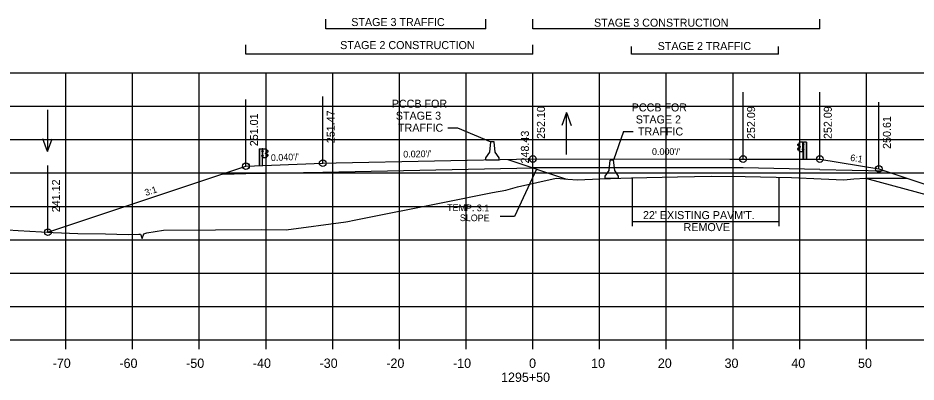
# Model space of a CAD drawing. Extents: x 1342547 to 1344156, y -1532351 to -1517216.
# Drawn here: x 1342625.7 to 1342760.3, y -1520741.5 to -1520686.9 of the extents above; entities that cross this region are included whole.
import ezdxf

# ---------------------------------------------------------------- set-up
doc = ezdxf.new("R2010")
doc.units = 0
for name, color, linetype in [('R_Alt Surface', 7, 'Continuous'), ('R_Axis', 7, 'Continuous'), ('R_Axis Annot', 7, 'Continuous'), ('R_Draft', 7, 'Continuous'), ('R_Exist Surface', 7, 'Continuous'), ('R_Fin Surface', 7, 'Continuous'), ('R_Grid', 7, 'Continuous'), ('R_MOT', 7, 'Continuous'), ('R_No Plot', 7, 'Continuous'), ('R_Water', 7, 'Continuous'), ('R_Xsect Elev', 7, 'Continuous'), ('R_Xsect Slope', 7, 'Continuous')]:
    doc.layers.add(name, color=color, linetype=linetype)

msp = doc.modelspace()

# ---------------------------------------------------------------- linework, layer by layer
at = {"layer": 'R_Alt Surface'}
msp.add_line((1342734.37, -1520709.38), (1342702.87, -1520709.37), dxfattribs=at)
for points in [[(1342659.87, -1520710.23), (1342671.37, -1520710), (1342702.87, -1520709.37)], [(1342745.87, -1520709.61), (1342734.37, -1520709.38)], [(1342656.34, -1520710.3), (1342659.87, -1520710.23)], [(1342745.87, -1520709.61), (1342755.56, -1520709.81)]]:
    msp.add_lwpolyline(points, dxfattribs=at)
at = {"layer": 'R_Axis'}
for p, q in [((1342562.87, -1520735.14), (1342842.87, -1520735.14)), ((1342632.87, -1520736.54), (1342632.87, -1520735.14)), ((1342642.87, -1520736.54), (1342642.87, -1520735.14)), ((1342652.87, -1520736.54), (1342652.87, -1520735.14)), ((1342662.87, -1520736.54), (1342662.87, -1520735.14)), ((1342672.87, -1520736.54), (1342672.87, -1520735.14)), ((1342682.87, -1520736.54), (1342682.87, -1520735.14)), ((1342692.87, -1520736.54), (1342692.87, -1520735.14)), ((1342702.87, -1520736.54), (1342702.87, -1520735.14)), ((1342712.87, -1520736.54), (1342712.87, -1520735.14)), ((1342722.87, -1520736.54), (1342722.87, -1520735.14)), ((1342732.87, -1520736.54), (1342732.87, -1520735.14)), ((1342742.87, -1520736.54), (1342742.87, -1520735.14)), ((1342752.87, -1520736.54), (1342752.87, -1520735.14))]:
    msp.add_line(p, q, dxfattribs=at)
at = {"layer": 'R_Draft'}
for p, q in [((1342671.83, -1520688.55), (1342671.83, -1520687.12)), ((1342695.83, -1520688.55), (1342695.83, -1520687.12)), ((1342702.87, -1520688.55), (1342702.87, -1520687.12)), ((1342745.87, -1520688.55), (1342745.87, -1520687.12)), ((1342695.83, -1520688.55), (1342671.83, -1520688.55)), ((1342745.87, -1520688.55), (1342702.87, -1520688.55)), ((1342659.87, -1520692.35), (1342659.87, -1520690.92)), ((1342702.87, -1520692.35), (1342702.87, -1520690.92)), ((1342717.67, -1520692.35), (1342717.67, -1520691.2)), ((1342739.67, -1520692.35), (1342739.67, -1520691.2)), ((1342702.87, -1520692.35), (1342659.87, -1520692.35)), ((1342739.67, -1520692.35), (1342717.67, -1520692.35)), ((1342661.86, -1520706.51), (1342661.86, -1520709.02)), ((1342661.89, -1520706.51), (1342661.89, -1520709.02)), ((1342662.38, -1520706.51), (1342662.31, -1520706.51)), ((1342662.35, -1520709.02), (1342662.35, -1520706.51)), ((1342662.38, -1520706.51), (1342662.38, -1520706.51)), ((1342662.88, -1520707.87), (1342662.88, -1520706.51)), ((1342663.03, -1520706.72), (1342662.91, -1520706.66)), ((1342663.01, -1520706.74), (1342662.92, -1520706.69)), ((1342663.14, -1520706.84), (1342663.01, -1520706.74)), ((1342663.16, -1520706.83), (1342663.03, -1520706.72)), ((1342742.57, -1520705.85), (1342742.7, -1520705.75)), ((1342742.74, -1520706.1), (1342742.57, -1520706)), ((1342742.69, -1520706.7), (1342742.57, -1520706.59)), ((1342742.58, -1520705.87), (1342742.71, -1520705.77)), ((1342742.76, -1520706.08), (1342742.58, -1520705.98)), ((1342742.71, -1520706.68), (1342742.58, -1520706.58)), ((1342742.59, -1520706.43), (1342742.75, -1520706.34)), ((1342742.61, -1520706.45), (1342742.76, -1520706.36)), ((1342742.81, -1520706.76), (1342742.69, -1520706.7)), ((1342742.7, -1520705.75), (1342742.81, -1520705.69)), ((1342742.71, -1520705.77), (1342742.8, -1520705.72)), ((1342742.81, -1520706.74), (1342742.71, -1520706.68)), ((1342742.78, -1520706.28), (1342742.78, -1520706.15)), ((1342742.8, -1520706.28), (1342742.8, -1520706.15)), ((1342742.84, -1520706.9), (1342742.84, -1520705.54)), ((1342742.85, -1520706.28), (1342742.85, -1520706.16)), ((1342742.85, -1520706.16), (1342742.9, -1520706.16)), ((1342742.85, -1520706.19), (1342742.9, -1520706.19)), ((1342742.85, -1520706.25), (1342742.9, -1520706.25)), ((1342742.85, -1520706.25), (1342742.9, -1520706.25)), ((1342742.85, -1520706.28), (1342742.9, -1520706.28)), ((1342742.91, -1520706.27), (1342742.91, -1520706.17)), ((1342743.33, -1520705.84), (1342743.28, -1520705.84)), ((1342743.28, -1520705.84), (1342743.28, -1520705.97)), ((1342743.33, -1520705.97), (1342743.28, -1520705.97)), ((1342743.28, -1520706.65), (1342743.28, -1520706.53)), ((1342743.28, -1520706.53), (1342743.33, -1520706.53)), ((1342743.28, -1520706.65), (1342743.33, -1520706.65)), ((1342743.29, -1520705.9), (1342743.34, -1520705.9)), ((1342743.29, -1520706.59), (1342743.34, -1520706.59)), ((1342743.34, -1520705.53), (1342743.35, -1520705.53)), ((1342743.34, -1520705.53), (1342743.41, -1520705.54)), ((1342743.37, -1520708.05), (1342743.37, -1520705.53)), ((1342743.41, -1520705.96), (1342743.41, -1520705.84)), ((1342743.41, -1520705.84), (1342743.46, -1520705.84)), ((1342743.41, -1520705.87), (1342743.46, -1520705.87)), ((1342743.41, -1520705.93), (1342743.45, -1520705.93)), ((1342743.41, -1520705.93), (1342743.46, -1520705.93)), ((1342743.41, -1520705.96), (1342743.46, -1520705.96)), ((1342743.42, -1520706.65), (1342743.42, -1520706.53)), ((1342743.42, -1520706.53), (1342743.47, -1520706.53)), ((1342743.42, -1520706.56), (1342743.47, -1520706.56)), ((1342743.42, -1520706.62), (1342743.46, -1520706.62)), ((1342743.42, -1520706.62), (1342743.47, -1520706.62)), ((1342743.42, -1520706.65), (1342743.47, -1520706.65)), ((1342743.47, -1520705.95), (1342743.47, -1520705.85)), ((1342743.48, -1520706.64), (1342743.48, -1520706.54)), ((1342743.84, -1520705.54), (1342743.84, -1520708.05)), ((1342743.87, -1520705.54), (1342743.87, -1520708.05)), ((1342662.3, -1520707.5), (1342662.25, -1520707.5)), ((1342662.25, -1520707.61), (1342662.25, -1520707.51)), ((1342662.3, -1520707.53), (1342662.25, -1520707.53)), ((1342662.3, -1520707.59), (1342662.25, -1520707.59)), ((1342662.3, -1520707.62), (1342662.25, -1520707.62)), ((1342662.31, -1520706.81), (1342662.26, -1520706.81)), ((1342662.26, -1520706.92), (1342662.26, -1520706.82)), ((1342662.31, -1520706.84), (1342662.26, -1520706.84)), ((1342662.31, -1520706.9), (1342662.26, -1520706.9)), ((1342662.31, -1520706.93), (1342662.26, -1520706.93)), ((1342662.3, -1520707.59), (1342662.26, -1520707.59)), ((1342662.31, -1520706.9), (1342662.27, -1520706.9)), ((1342662.3, -1520707.62), (1342662.3, -1520707.5)), ((1342662.31, -1520706.93), (1342662.31, -1520706.81)), ((1342662.38, -1520707.87), (1342662.35, -1520707.87)), ((1342662.44, -1520706.88), (1342662.38, -1520706.88)), ((1342662.44, -1520707.56), (1342662.38, -1520707.56)), ((1342662.39, -1520706.81), (1342662.44, -1520706.81)), ((1342662.39, -1520706.94), (1342662.44, -1520706.94)), ((1342662.44, -1520707.5), (1342662.39, -1520707.5)), ((1342662.44, -1520707.62), (1342662.39, -1520707.62)), ((1342662.44, -1520706.81), (1342662.44, -1520706.94)), ((1342662.44, -1520707.62), (1342662.44, -1520707.5)), ((1342662.81, -1520707.24), (1342662.81, -1520707.15)), ((1342662.87, -1520707.13), (1342662.82, -1520707.13)), ((1342662.87, -1520707.16), (1342662.82, -1520707.16)), ((1342662.87, -1520707.23), (1342662.82, -1520707.23)), ((1342662.87, -1520707.26), (1342662.82, -1520707.26)), ((1342662.87, -1520707.23), (1342662.83, -1520707.23)), ((1342662.87, -1520707.26), (1342662.87, -1520707.13)), ((1342662.91, -1520707.71), (1342663.02, -1520707.66)), ((1342662.92, -1520707.25), (1342662.92, -1520707.12)), ((1342662.92, -1520707.73), (1342663.03, -1520707.67)), ((1342662.94, -1520707.26), (1342662.95, -1520707.12)), ((1342663.12, -1520707.43), (1342662.96, -1520707.33)), ((1342662.97, -1520707.05), (1342663.14, -1520706.95)), ((1342662.98, -1520707.08), (1342663.15, -1520706.97)), ((1342663.13, -1520707.41), (1342662.98, -1520707.31)), ((1342663.02, -1520707.66), (1342663.14, -1520707.55)), ((1342663.03, -1520707.67), (1342663.16, -1520707.56)), ((1342699.09, -1520708.11), (1342707.9, -1520711.05)), ((1342743.34, -1520706.9), (1342743.38, -1520706.9)), ((1342717.73, -1520710.89), (1342717.73, -1520718.09)), ((1342739.73, -1520710.89), (1342739.73, -1520718.09)), ((1342717.73, -1520717.42), (1342739.73, -1520717.42))]:
    msp.add_line(p, q, dxfattribs=at)
for points in [[(1342690.13, -1520703.37), (1342691.57, -1520703.37)], [(1342691.57, -1520703.37), (1342696.57, -1520705.45)], [(1342716.44, -1520703.95), (1342714.96, -1520708.21)], [(1342716.44, -1520703.95), (1342717.88, -1520703.95)], [(1342661.86, -1520706.51), (1342662.31, -1520706.51), (1342662.31, -1520709.02)], [(1342743.87, -1520705.54), (1342743.41, -1520705.54), (1342743.41, -1520708.05)]]:
    msp.add_lwpolyline(points, dxfattribs=at)
for points in [[(1342662.31, -1520706.79), (1342662.31, -1520706.96), (1342662.32, -1520706.96), (1342662.32, -1520706.79)], [(1342662.91, -1520706.51), (1342662.91, -1520707.87), (1342662.38, -1520707.87), (1342662.38, -1520706.51)], [(1342742.82, -1520705.53), (1342742.82, -1520706.9), (1342743.34, -1520706.9), (1342743.34, -1520705.53)], [(1342742.86, -1520706.14), (1342742.86, -1520706.31), (1342742.85, -1520706.31), (1342742.85, -1520706.14)], [(1342742.91, -1520706.19), (1342742.91, -1520706.25), (1342742.94, -1520706.25), (1342742.94, -1520706.19)], [(1342743.29, -1520705.84), (1342743.29, -1520705.97), (1342743.34, -1520705.97), (1342743.34, -1520705.84)], [(1342743.29, -1520706.53), (1342743.29, -1520706.65), (1342743.34, -1520706.65), (1342743.34, -1520706.53)], [(1342743.41, -1520705.82), (1342743.41, -1520705.98), (1342743.4, -1520705.98), (1342743.4, -1520705.82)], [(1342743.42, -1520706.51), (1342743.42, -1520706.67), (1342743.41, -1520706.67), (1342743.41, -1520706.51)], [(1342743.47, -1520705.87), (1342743.47, -1520705.93), (1342743.49, -1520705.93), (1342743.49, -1520705.87)], [(1342743.48, -1520706.56), (1342743.48, -1520706.62), (1342743.5, -1520706.62), (1342743.5, -1520706.56)], [(1342662.24, -1520707.53), (1342662.24, -1520707.59), (1342662.22, -1520707.59), (1342662.22, -1520707.53)], [(1342662.26, -1520706.84), (1342662.26, -1520706.9), (1342662.23, -1520706.9), (1342662.23, -1520706.84)], [(1342662.3, -1520707.48), (1342662.3, -1520707.65), (1342662.31, -1520707.65), (1342662.31, -1520707.48)], [(1342662.44, -1520706.81), (1342662.44, -1520706.94), (1342662.38, -1520706.94), (1342662.38, -1520706.81)], [(1342662.44, -1520707.5), (1342662.44, -1520707.62), (1342662.38, -1520707.62), (1342662.38, -1520707.5)], [(1342662.81, -1520707.16), (1342662.81, -1520707.22), (1342662.79, -1520707.22), (1342662.79, -1520707.16)], [(1342662.87, -1520707.11), (1342662.87, -1520707.28), (1342662.88, -1520707.28), (1342662.88, -1520707.11)]]:
    msp.add_lwpolyline(points, close=True, dxfattribs=at)
for centre, radius, start, end in [((1342742.61, -1520705.92), 0.0856, 122.0217, 240.7501), ((1342742.65, -1520706.53), 0.109, 120.88, 214.7816), ((1342742.61, -1520705.92), 0.062, 122.0217, 240.7501), ((1342742.65, -1520706.53), 0.0854, 120.88, 214.7816), ((1342742.71, -1520706.16), 0.0622, 4.9556, 61.894), ((1342742.78, -1520706.23), 0.0453, 93.9303, 257.0446), ((1342742.73, -1520706.29), 0.0462, 293.1464, 8.2196), ((1342742.71, -1520706.16), 0.0865, 4.9556, 61.894), ((1342742.73, -1520706.29), 0.0703, 293.1464, 8.2196), ((1342742.89, -1520706.17), 0.022, 317.7756, 45.4255), ((1342742.82, -1520706.22), 0.0922, 339.7423, 20.2577), ((1342742.88, -1520706.27), 0.025, 323.3766, 39.0666), ((1342743.44, -1520705.85), 0.022, 317.7756, 45.4255), ((1342743.37, -1520705.9), 0.0922, 339.7423, 20.2577), ((1342743.44, -1520705.95), 0.025, 323.3766, 39.0666), ((1342743.45, -1520706.54), 0.022, 317.7756, 45.4255), ((1342743.38, -1520706.59), 0.0922, 339.7423, 20.2577), ((1342743.45, -1520706.64), 0.025, 323.3766, 39.0666), ((1342662.27, -1520707.51), 0.022, 134.5745, 222.2244), ((1342662.34, -1520707.56), 0.0922, 159.7423, 200.2577), ((1342662.27, -1520707.61), 0.025, 140.9334, 216.6234), ((1342662.28, -1520706.83), 0.022, 134.5745, 222.2244), ((1342662.35, -1520706.87), 0.0922, 159.7423, 200.2577), ((1342662.28, -1520706.92), 0.025, 140.9334, 216.6234), ((1342662.84, -1520707.15), 0.022, 134.5745, 222.2244), ((1342662.91, -1520707.19), 0.0922, 159.7423, 200.2577), ((1342662.84, -1520707.24), 0.025, 140.9334, 216.6234), ((1342663.01, -1520707.13), 0.0865, 118.106, 175.0444), ((1342662.99, -1520707.27), 0.0703, 171.7804, 246.8536), ((1342662.94, -1520707.2), 0.0453, 282.9554, 86.0697), ((1342662.99, -1520707.27), 0.0462, 171.7804, 246.8536), ((1342663.01, -1520707.13), 0.0622, 118.106, 175.0444), ((1342663.07, -1520707.5), 0.0854, 325.2184, 59.12), ((1342663.07, -1520707.5), 0.109, 325.2184, 59.12), ((1342663.11, -1520706.9), 0.062, 299.2499, 57.9783), ((1342663.11, -1520706.9), 0.0856, 299.2499, 57.9783)]:
    msp.add_arc(centre, radius, start, end, dxfattribs=at)
at = {"layer": 'R_Exist Surface'}
msp.add_lwpolyline([(1342624.18, -1520718.67), (1342625.73, -1520718.78), (1342630.96, -1520719.06), (1342634.66, -1520719.21), (1342638.81, -1520719.25), (1342642.22, -1520719.36), (1342643.83, -1520719.3), (1342644.05, -1520719.29), (1342644.29, -1520719.96), (1342644.57, -1520719.26), (1342644.99, -1520719.13), (1342647.53, -1520718.7), (1342655.3, -1520718.66), (1342662.14, -1520718.62), (1342665.91, -1520718.66), (1342674.82, -1520717.45), (1342675.15, -1520717.4), (1342676.07, -1520717.21), (1342689.36, -1520714.58), (1342696.8, -1520713.06), (1342698.8, -1520712.69), (1342700.58, -1520712.23), (1342706.37, -1520710.91), (1342708.1, -1520711.06), (1342709.54, -1520711.15), (1342712.88, -1520711.02), (1342717.64, -1520710.85), (1342724.54, -1520710.71), (1342729.62, -1520710.62), (1342734.71, -1520710.69), (1342741.62, -1520710.81), (1342746.09, -1520711.02), (1342749.47, -1520711.18), (1342750.99, -1520711.04), (1342752.74, -1520710.92), (1342764.37, -1520714.05)], dxfattribs=at)
at = {"layer": 'R_Fin Surface'}
for points in [[(1342630.19, -1520719.02), (1342659.86, -1520709.13), (1342659.87, -1520709.13), (1342671.37, -1520708.67), (1342673.37, -1520708.63), (1342702.87, -1520708.04), (1342732.37, -1520708.05), (1342734.37, -1520708.05), (1342745.87, -1520708.05), (1342754.73, -1520709.53), (1342785.35, -1520719.73)], [(1342752.74, -1520710.92), (1342758.89, -1520710.92)]]:
    msp.add_lwpolyline(points, dxfattribs=at)
at = {"layer": 'R_Grid'}
for p, q in [((1342562.87, -1520695.14), (1342842.87, -1520695.14)), ((1342632.87, -1520735.14), (1342632.87, -1520695.14)), ((1342642.87, -1520735.14), (1342642.87, -1520695.14)), ((1342652.87, -1520735.14), (1342652.87, -1520695.14)), ((1342662.87, -1520735.14), (1342662.87, -1520695.14)), ((1342672.87, -1520735.14), (1342672.87, -1520695.14)), ((1342682.87, -1520735.14), (1342682.87, -1520695.14)), ((1342692.87, -1520735.14), (1342692.87, -1520695.14)), ((1342702.87, -1520735.14), (1342702.87, -1520695.14)), ((1342712.87, -1520735.14), (1342712.87, -1520695.14)), ((1342722.87, -1520735.14), (1342722.87, -1520695.14)), ((1342732.87, -1520735.14), (1342732.87, -1520695.14)), ((1342742.87, -1520735.14), (1342742.87, -1520695.14)), ((1342752.87, -1520735.14), (1342752.87, -1520695.14)), ((1342562.87, -1520700.14), (1342842.87, -1520700.14)), ((1342562.87, -1520705.14), (1342842.87, -1520705.14)), ((1342562.87, -1520710.14), (1342842.87, -1520710.14)), ((1342562.87, -1520715.14), (1342842.87, -1520715.14)), ((1342562.87, -1520720.14), (1342842.87, -1520720.14)), ((1342562.87, -1520725.14), (1342842.87, -1520725.14)), ((1342562.87, -1520730.14), (1342842.87, -1520730.14)), ((1342562.87, -1520735.14), (1342842.87, -1520735.14))]:
    msp.add_line(p, q, dxfattribs=at)
at = {"layer": 'R_MOT'}
for p, q in [((1342696.4, -1520707.04), (1342696.57, -1520705.45)), ((1342696.82, -1520705.45), (1342696.57, -1520705.45)), ((1342697.07, -1520705.45), (1342696.82, -1520705.45)), ((1342697.24, -1520707.04), (1342697.07, -1520705.45)), ((1342695.82, -1520708.2), (1342695.83, -1520707.87)), ((1342695.83, -1520707.87), (1342696.4, -1520707.04)), ((1342697.83, -1520707.87), (1342697.24, -1520707.04)), ((1342697.82, -1520708.2), (1342697.83, -1520707.87)), ((1342697.82, -1520708.2), (1342695.82, -1520708.2)), ((1342714.29, -1520709.79), (1342714.46, -1520708.21)), ((1342714.71, -1520708.21), (1342714.46, -1520708.21)), ((1342714.96, -1520708.21), (1342714.71, -1520708.21)), ((1342715.13, -1520709.79), (1342714.96, -1520708.21)), ((1342713.71, -1520710.96), (1342713.72, -1520710.62)), ((1342713.72, -1520710.62), (1342714.29, -1520709.79)), ((1342715.72, -1520710.62), (1342715.13, -1520709.79)), ((1342715.71, -1520710.96), (1342715.72, -1520710.62)), ((1342715.71, -1520710.96), (1342713.71, -1520710.96))]:
    msp.add_line(p, q, dxfattribs=at)
at = {"layer": 'R_No Plot'}
for centre in [(1342702.87, -1520708.04), (1342734.37, -1520708.05), (1342745.87, -1520708.05), (1342659.86, -1520709.13), (1342659.87, -1520709.13), (1342671.37, -1520708.67), (1342754.73, -1520709.53), (1342630.19, -1520719.02)]:
    msp.add_circle(centre, 0.5, dxfattribs=at)
at = {"layer": 'R_Water'}
for p, q in [((1342630.14, -1520700.66), (1342630.14, -1520706.94)), ((1342707.91, -1520701.1), (1342707.21, -1520703.02)), ((1342707.91, -1520707.38), (1342707.91, -1520701.1)), ((1342707.91, -1520701.1), (1342708.61, -1520703.02)), ((1342630.14, -1520706.94), (1342629.44, -1520705.02)), ((1342630.14, -1520706.94), (1342630.84, -1520705.02))]:
    msp.add_line(p, q, dxfattribs=at)
at = {"layer": 'R_Xsect Elev'}
for p, q in [((1342671.37, -1520708.67), (1342671.37, -1520698.67)), ((1342702.87, -1520708.04), (1342702.87, -1520698.04)), ((1342734.37, -1520708.05), (1342734.37, -1520698.05)), ((1342745.87, -1520708.05), (1342745.87, -1520698.05)), ((1342659.86, -1520709.13), (1342659.86, -1520699.13)), ((1342659.87, -1520709.13), (1342659.87, -1520699.13)), ((1342754.73, -1520709.53), (1342754.73, -1520699.53)), ((1342702.87, -1520711.71), (1342702.87, -1520701.71)), ((1342630.19, -1520719.02), (1342630.19, -1520709.02)), ((1342703.43, -1520709.56), (1342700.12, -1520716.64)), ((1342700.12, -1520716.64), (1342697.98, -1520716.64))]:
    msp.add_line(p, q, dxfattribs=at)

# ---------------------------------------------------------------- texts
at = {"layer": 'R_Axis Annot'}
for s, p in [('-70', (1342630.9, -1520739.34)), ('-60', (1342640.9, -1520739.34)), ('-50', (1342650.9, -1520739.34)), ('-40', (1342660.9, -1520739.34)), ('-30', (1342670.9, -1520739.34)), ('-20', (1342680.9, -1520739.34)), ('-10', (1342690.9, -1520739.34)), ('0', (1342702.3, -1520739.34)), ('10', (1342711.6, -1520739.34)), ('20', (1342721.6, -1520739.34)), ('30', (1342731.6, -1520739.34)), ('40', (1342741.6, -1520739.34)), ('50', (1342751.6, -1520739.34)), ('1295+50', (1342698.1, -1520741.44))]:
    msp.add_text(s, height=1.4, dxfattribs=at).set_placement(p)
at = {"layer": 'R_Draft'}
for s, p in [('STAGE 3 TRAFFIC', (1342675.65, -1520688.13)), ('STAGE 3 CONSTRUCTION', (1342712.03, -1520688.22)), ('STAGE 2 CONSTRUCTION', (1342673.99, -1520691.58)), ('STAGE 2 TRAFFIC', (1342721.58, -1520691.72)), ('PCCB FOR', (1342681.72, -1520700.36)), ('PCCB FOR', (1342717.68, -1520700.92)), ('STAGE 3', (1342682.33, -1520702.16)), ('TRAFFIC', (1342682.66, -1520703.96)), ('STAGE 2', (1342718.29, -1520702.72)), ('TRAFFIC', (1342718.62, -1520704.52)), ("22' EXISTING PAVM'T.", (1342719.37, -1520717.05)), ('REMOVE', (1342725.46, -1520718.85))]:
    msp.add_text(s, height=1.2, dxfattribs=at).set_placement(p)
at = {"layer": 'R_Xsect Elev'}
for s, p in [('251.01', (1342661.66, -1520706.13)), ('251.01', (1342661.67, -1520706.13)), ('251.47', (1342673.17, -1520705.67)), ('252.10', (1342704.67, -1520705.04)), ('252.09', (1342736.17, -1520705.05)), ('252.09', (1342747.67, -1520705.05)), ('250.61', (1342756.53, -1520706.53)), ('248.43', (1342702.27, -1520708.71)), ('241.12', (1342631.99, -1520716.02))]:
    msp.add_text(s, height=1.2, rotation=90, dxfattribs=at).set_placement(p)
at = {"layer": 'R_Xsect Slope'}
for s, rotation, p in [("0.020'/'", 1.1458, (1342683.45, -1520707.83)), ("0.000'/'", 359.9834, (1342720.72, -1520707.44)), ("0.040'/'", 2.2906, (1342663.62, -1520708.36)), ('6:1', 350.5377, (1342750.38, -1520708.3)), ('3:1', 18.4349, (1342644.87, -1520713.6)), ('TEMP. 3:1', 359.6242, (1342690.01, -1520715.84)), ('SLOPE', 359.6242, (1342691.92, -1520717.35))]:
    msp.add_text(s, height=1, rotation=rotation, dxfattribs=at).set_placement(p)

doc.saveas('drawing.dxf')
